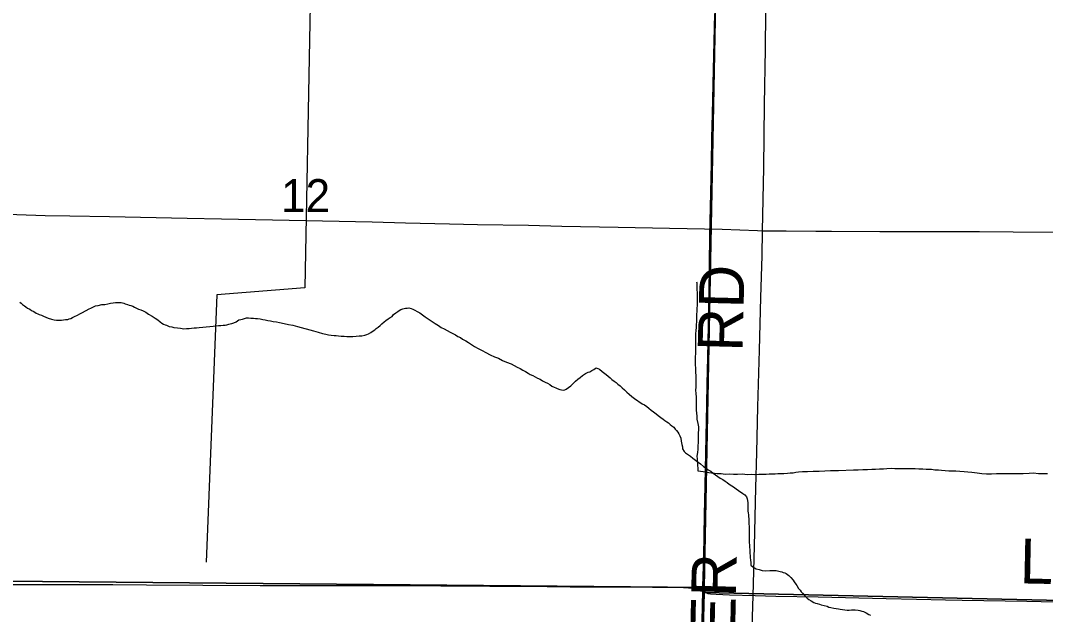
# Model space of a CAD drawing. Extents: x 2.4 to 73.1, y 4.5 to 25.6.
# Drawn here: x 42.686 to 43.336, y 23.64 to 24.016 of the extents above; entities that cross this region are included whole.
import ezdxf

# ---------------------------------------------------------------- set-up
doc = ezdxf.new("R2010")
doc.units = 0
for name, color, linetype in [('GM_X_County_Road', 7, 'Continuous'), ('GM_X_County_Road_Text', 7, 'Continuous'), ('GM_X_Interchange_Ramps', 7, 'Continuous'), ('GM_X_Minor_River', 7, 'Continuous'), ('GM_X_Section', 7, 'Continuous'), ('GM_X_Section_Text', 7, 'Continuous'), ('GM_X_Township', 7, 'Continuous'), ('GM_X_Township_Road', 7, 'Continuous'), ('GM_X_Township_Road_Text', 7, 'Continuous')]:
    doc.layers.add(name, color=color, linetype=linetype)

msp = doc.modelspace()

# ---------------------------------------------------------------- linework, layer by layer
at = {"layer": 'GM_X_County_Road'}
for points in [[(43.15705, 23.88275), (43.15772, 23.92272), (43.15829, 23.96281), (43.15883, 23.99793), (43.15916, 24.02124), (43.15953, 24.04579), (43.16004, 24.07376), (43.16085, 24.10484), (43.16136, 24.13592), (43.16218, 24.17975), (43.16237, 24.20586), (43.16252, 24.22854), (43.16289, 24.25745), (43.16332, 24.29164), (43.16353, 24.30749), (43.16381, 24.33267), (43.16406, 24.35412), (43.16415, 24.36375), (43.16489, 24.39352)], [(43.14452, 23.38307), (43.14456, 23.38608), (43.14474, 23.39881), (43.1452, 23.41558), (43.14606, 23.44636), (43.14634, 23.45971), (43.14691, 23.48084), (43.14745, 23.50757), (43.14877, 23.56195), (43.14903, 23.57656), (43.14974, 23.59768), (43.15049, 23.63125), (43.15094, 23.65144), (43.15179, 23.68282), (43.15273, 23.71981), (43.15331, 23.74218), (43.15406, 23.77108), (43.15511, 23.80712), (43.15586, 23.84036), (43.15669, 23.86677), (43.15705, 23.88275)]]:
    msp.add_lwpolyline(points, dxfattribs=at)
at = {"layer": 'GM_X_Interchange_Ramps'}
msp.add_lwpolyline([(43.1183, 23.61535), (43.1191, 23.65474), (43.11915, 23.65731), (43.11966, 23.67657), (43.1202, 23.70268), (43.12058, 23.72133), (43.12171, 23.77261), (43.12195, 23.78566), (43.12232, 23.80244), (43.12308, 23.84285), (43.12362, 23.87983), (43.12417, 23.90687), (43.12452, 23.92552), (43.12487, 23.94167), (43.12524, 23.95659), (43.1259, 23.98487), (43.12675, 24.0203)], dxfattribs=at)
at = {"layer": 'GM_X_Minor_River'}
for points in [[(42.87299, 24.18308), (42.86685, 23.84657), (42.81106, 23.84214), (42.80416, 23.67265)], [(43.11607, 23.74439), (43.11611, 23.74648), (43.11633, 23.74856), (43.11636, 23.75065), (43.1164, 23.75274), (43.11643, 23.75464), (43.11665, 23.75653), (43.11649, 23.75844), (43.11614, 23.76053), (43.11562, 23.76339), (43.11546, 23.76529), (43.1153, 23.76719), (43.11514, 23.7691), (43.11517, 23.77099), (43.11501, 23.77309), (43.11505, 23.77518), (43.11508, 23.77726), (43.11492, 23.77955), (43.11477, 23.78164), (43.1148, 23.78354), (43.11484, 23.78619), (43.11487, 23.78809), (43.11491, 23.79056), (43.11476, 23.79322), (43.11461, 23.79551), (43.11446, 23.79798), (43.1145, 23.80063), (43.11454, 23.80291), (43.11457, 23.805), (43.11461, 23.80728), (43.11473, 23.81526), (43.11477, 23.81735), (43.1148, 23.81944), (43.11502, 23.82133), (43.11505, 23.82304), (43.11527, 23.82513), (43.11531, 23.8274), (43.11535, 23.82968), (43.11557, 23.83177), (43.1156, 23.83348), (43.11563, 23.83557), (43.11567, 23.83785), (43.1157, 23.83974), (43.11573, 23.84183), (43.11576, 23.84354), (43.11559, 23.84526), (43.11543, 23.84678), (43.11545, 23.84811), (43.11547, 23.84944), (43.11529, 23.8502), (43.11529, 23.8502)], [(42.68596, 23.83752), (42.68689, 23.83675)], [(42.68689, 23.83675), (42.68783, 23.83597), (42.68896, 23.8352), (42.6899, 23.83461), (42.69084, 23.83365), (42.69235, 23.83305), (42.69348, 23.83228), (42.69442, 23.83169), (42.69555, 23.8311), (42.69649, 23.83052), (42.69744, 23.83012), (42.69838, 23.82973), (42.69971, 23.82914), (42.70103, 23.82855), (42.70254, 23.82795), (42.70405, 23.82736), (42.70613, 23.82676), (42.70784, 23.82635), (42.70936, 23.82614), (42.71088, 23.82611), (42.7124, 23.82609), (42.71373, 23.82626), (42.71507, 23.82643), (42.7164, 23.82659), (42.71736, 23.82696), (42.71831, 23.82713), (42.71946, 23.82768), (42.72062, 23.82843), (42.72253, 23.82916), (42.72407, 23.83008), (42.72579, 23.831), (42.73001, 23.83321), (42.73097, 23.83358), (42.73193, 23.83413), (42.73403, 23.83505), (42.73575, 23.8354), (42.73804, 23.83593), (42.73995, 23.83609), (42.74185, 23.83644), (42.74357, 23.8368), (42.74529, 23.83715), (42.74681, 23.83732), (42.74815, 23.83729), (42.74929, 23.83728), (42.75024, 23.83726), (42.75194, 23.83685), (42.75289, 23.83646), (42.75421, 23.83606), (42.75535, 23.83566), (42.75648, 23.83526), (42.75762, 23.83486), (42.75875, 23.83428), (42.76007, 23.83369), (42.76139, 23.83309), (42.76272, 23.83269), (42.76423, 23.83191), (42.76592, 23.83112), (42.76762, 23.82996), (42.76988, 23.82859), (42.77176, 23.82723), (42.77345, 23.82626), (42.77496, 23.82509), (42.77608, 23.82412), (42.77721, 23.82354), (42.77816, 23.82314), (42.77911, 23.82294), (42.78081, 23.82215), (42.78232, 23.82194), (42.78364, 23.82135), (42.78611, 23.82112), (42.78801, 23.8209), (42.7901, 23.82067), (42.79182, 23.82084), (42.79334, 23.82081), (42.79486, 23.82098), (42.79658, 23.82114), (42.7981, 23.82131), (42.79981, 23.82147), (42.80648, 23.82212), (42.80858, 23.82228), (42.81029, 23.82244), (42.812, 23.8226), (42.81353, 23.82277), (42.81505, 23.82293), (42.81619, 23.82292), (42.81734, 23.82309), (42.81848, 23.82345), (42.81944, 23.82381), (42.82039, 23.82399), (42.82173, 23.82435), (42.82326, 23.82508), (42.82499, 23.8262), (42.82614, 23.82656), (42.82729, 23.82673), (42.82843, 23.82709), (42.82977, 23.82745), (42.8311, 23.82762), (42.83243, 23.82741), (42.83414, 23.82738), (42.83547, 23.82717), (42.8368, 23.82715)], [(42.8368, 23.82715), (42.83851, 23.82693), (42.84003, 23.82653), (42.84154, 23.82631), (42.84325, 23.82591), (42.84496, 23.82569), (42.84666, 23.82528), (42.84875, 23.82506), (42.85065, 23.82465), (42.85368, 23.82403), (42.85633, 23.82342), (42.85917, 23.8228), (42.86221, 23.822), (42.87224, 23.81937), (42.87527, 23.81837), (42.87792, 23.81757), (42.88001, 23.81715), (42.88171, 23.81675), (42.88342, 23.81653), (42.88532, 23.81631), (42.88665, 23.81629), (42.88817, 23.81607), (42.88987, 23.81586), (42.89159, 23.81583), (42.89349, 23.8158), (42.89539, 23.81577), (42.89729, 23.81574), (42.89939, 23.81589), (42.90129, 23.81605), (42.903, 23.81622), (42.90472, 23.81657), (42.90606, 23.81693), (42.90702, 23.81748), (42.90855, 23.81822), (42.91009, 23.81933), (42.91105, 23.81989), (42.91202, 23.82082), (42.91317, 23.82156), (42.91452, 23.82268), (42.91568, 23.8238), (42.91703, 23.82492), (42.91818, 23.82585), (42.91953, 23.82697), (42.92088, 23.82771), (42.92203, 23.82845), (42.923, 23.82957), (42.92435, 23.83069), (42.92569, 23.83162), (42.92665, 23.83217), (42.92761, 23.83273), (42.92895, 23.83328), (42.93048, 23.83363), (42.93162, 23.83361), (42.93277, 23.83378), (42.93409, 23.83338), (42.93523, 23.83299), (42.93655, 23.83239), (42.93806, 23.83161), (42.93975, 23.83064), (42.94145, 23.82947), (42.94314, 23.82811), (42.94935, 23.82403), (42.95142, 23.82266), (42.9533, 23.82149), (42.95519, 23.82051), (42.95707, 23.81953), (42.95896, 23.81855), (42.96065, 23.81758), (42.96235, 23.81679), (42.96386, 23.81582), (42.96537, 23.81503), (42.96668, 23.81406), (42.96876, 23.81289), (42.97045, 23.81191), (42.97252, 23.81055), (42.97441, 23.80938), (42.97667, 23.80802), (42.97912, 23.80684), (42.98157, 23.80547), (42.98421, 23.8041), (42.98705, 23.80291), (42.9895, 23.80193), (42.99214, 23.80055), (42.9946, 23.79937), (42.99762, 23.79838), (42.99951, 23.7974), (43.00139, 23.79623), (43.00328, 23.79544), (43.00498, 23.79446), (43.00667, 23.79348), (43.00837, 23.79251), (43.00969, 23.79173), (43.01139, 23.79094), (43.0129, 23.79016), (43.01422, 23.78938), (43.01591, 23.78859), (43.01742, 23.78762), (43.01912, 23.78683), (43.02063, 23.78605), (43.02214, 23.78526), (43.02345, 23.78429)], [(43.02345, 23.78429), (43.02478, 23.7837), (43.02591, 23.78311), (43.02685, 23.78272), (43.02836, 23.78212), (43.03064, 23.78171), (43.03159, 23.78188), (43.03255, 23.78225), (43.03544, 23.78448), (43.03679, 23.78579), (43.03834, 23.78747), (43.03988, 23.78859), (43.04123, 23.78971), (43.04277, 23.79101), (43.04469, 23.79231), (43.04642, 23.79304), (43.04737, 23.79341), (43.04872, 23.79414), (43.05006, 23.79488), (43.05141, 23.79581), (43.05368, 23.79502), (43.05536, 23.79347), (43.0578, 23.79153), (43.06044, 23.78959), (43.06137, 23.78843), (43.06287, 23.78746), (43.06419, 23.78649), (43.06532, 23.78552), (43.06663, 23.78436), (43.06794, 23.7832), (43.06944, 23.78185), (43.07094, 23.78049), (43.07244, 23.77914), (43.07413, 23.77778), (43.07582, 23.77643), (43.08071, 23.77312), (43.08203, 23.77234), (43.08354, 23.77137), (43.08485, 23.77021), (43.08635, 23.76904), (43.08786, 23.76788), (43.08955, 23.76671), (43.09086, 23.76555), (43.09256, 23.76439), (43.09387, 23.76342), (43.095, 23.76245), (43.09632, 23.76167), (43.09744, 23.76089), (43.09838, 23.75993), (43.09951, 23.75915), (43.10064, 23.75818), (43.10157, 23.75703), (43.1025, 23.75606), (43.10325, 23.7551), (43.10399, 23.75395), (43.10454, 23.7528), (43.10509, 23.75127), (43.10544, 23.74937), (43.10561, 23.74841), (43.10579, 23.74727), (43.10614, 23.74575), (43.10631, 23.74441), (43.10724, 23.74288), (43.10817, 23.74192), (43.11006, 23.74075), (43.11137, 23.73978), (43.11287, 23.73861), (43.11456, 23.73726), (43.11607, 23.73609), (43.11757, 23.73493), (43.11964, 23.73338), (43.12114, 23.73221), (43.12246, 23.73124), (43.12415, 23.73027), (43.12566, 23.7291), (43.13017, 23.72599), (43.13187, 23.72501), (43.13337, 23.72404), (43.1345, 23.72326), (43.13581, 23.7221), (43.13751, 23.72113), (43.13864, 23.72035), (43.14033, 23.71918), (43.14165, 23.71821), (43.14259, 23.71744), (43.14353, 23.71685), (43.14447, 23.71627), (43.14578, 23.7153), (43.14672, 23.71414), (43.14727, 23.7128), (43.14744, 23.71185), (43.14761, 23.71033), (43.14759, 23.70938), (43.14757, 23.70805), (43.14774, 23.70672), (43.14771, 23.70501), (43.14789, 23.70387), (43.14806, 23.70272), (43.14804, 23.70159), (43.1482, 23.70006), (43.14818, 23.69873)], [(43.33758, 23.72868), (43.33473, 23.72873), (43.33188, 23.72877), (43.32884, 23.72901), (43.32598, 23.72887), (43.32218, 23.72874), (43.3197, 23.72859), (43.31685, 23.72863), (43.31419, 23.72868), (43.31134, 23.72872), (43.30829, 23.72858), (43.30525, 23.72863), (43.3022, 23.72849), (43.29897, 23.72854), (43.29593, 23.72859), (43.29308, 23.72902), (43.28967, 23.72945), (43.2872, 23.72968), (43.28473, 23.72991), (43.28207, 23.73014), (43.2796, 23.73037), (43.27732, 23.73041), (43.27504, 23.73044), (43.27276, 23.73048), (43.27048, 23.73071), (43.26858, 23.73093), (43.2663, 23.73096), (43.26402, 23.73138), (43.26079, 23.73143), (43.25851, 23.73166), (43.25604, 23.7317), (43.25376, 23.73174), (43.25167, 23.73177), (43.24957, 23.7318), (43.24748, 23.73184), (43.24539, 23.73187), (43.24311, 23.73191), (43.24083, 23.73194), (43.23874, 23.73198), (43.23588, 23.73183), (43.2336, 23.73168), (43.23112, 23.73153), (43.22865, 23.73138), (43.22617, 23.73142), (43.22351, 23.73127), (43.22065, 23.73113), (43.21761, 23.73099), (43.21457, 23.73103), (43.20505, 23.73062), (43.2001, 23.73051), (43.19649, 23.73037), (43.19287, 23.73024), (43.18907, 23.73011), (43.18545, 23.72998), (43.18241, 23.72984), (43.17974, 23.72969), (43.17803, 23.72953), (43.17631, 23.72918), (43.17441, 23.72902), (43.17288, 23.72885), (43.17041, 23.7287), (43.16832, 23.72874), (43.1666, 23.72857), (43.16489, 23.72841), (43.16317, 23.72844), (43.16127, 23.72847), (43.15918, 23.72831), (43.15708, 23.72816), (43.15461, 23.7282), (43.15214, 23.72805), (43.14986, 23.72827), (43.14738, 23.72812), (43.14396, 23.72837), (43.14111, 23.72822), (43.13864, 23.72826), (43.13617, 23.72849), (43.13331, 23.72835), (43.13066, 23.72858), (43.12818, 23.72862), (43.12648, 23.72884), (43.12458, 23.72906), (43.12287, 23.72927), (43.12116, 23.72949), (43.11926, 23.7299), (43.11756, 23.73012), (43.11623, 23.73033), (43.11606, 23.73147), (43.11608, 23.73261), (43.1159, 23.73356), (43.11593, 23.73546), (43.11576, 23.73661), (43.11578, 23.73813), (43.11562, 23.73984), (43.11585, 23.74211), (43.11607, 23.74439)], [(43.14818, 23.69873), (43.14835, 23.69702), (43.14851, 23.69531), (43.14848, 23.69379), (43.14846, 23.69208), (43.14843, 23.69018), (43.14859, 23.68866), (43.14856, 23.68676), (43.14853, 23.68505), (43.1487, 23.68353), (43.14868, 23.68201), (43.14885, 23.68068), (43.14883, 23.67954), (43.149, 23.67821), (43.14917, 23.67688), (43.14914, 23.67555), (43.14931, 23.67402), (43.14948, 23.6725), (43.14964, 23.67079), (43.15076, 23.66963), (43.15303, 23.66846), (43.15473, 23.66805), (43.15681, 23.66745), (43.1589, 23.66722), (43.16157, 23.66737), (43.16309, 23.66735), (43.16442, 23.66733), (43.16556, 23.66731), (43.16651, 23.6671), (43.16821, 23.6667), (43.16916, 23.66649), (43.1701, 23.6661), (43.17105, 23.66589), (43.172, 23.6655), (43.17369, 23.66433), (43.175, 23.66298), (43.17649, 23.66125), (43.17705, 23.66029), (43.17817, 23.65875), (43.17872, 23.65779), (43.17983, 23.65606), (43.18077, 23.65491), (43.18151, 23.65395), (43.18226, 23.65299), (43.18375, 23.65144), (43.18525, 23.6499), (43.18638, 23.64912), (43.18789, 23.64815), (43.18958, 23.64717), (43.19053, 23.64678), (43.19166, 23.64638), (43.19299, 23.64598), (43.19412, 23.64558), (43.19791, 23.64476), (43.19904, 23.64417), (43.20037, 23.64396), (43.20227, 23.64355), (43.2036, 23.64334), (43.20511, 23.64312), (43.20625, 23.64292), (43.20777, 23.6427), (43.2091, 23.64249), (43.21062, 23.64228), (43.21195, 23.64226), (43.21347, 23.64242), (43.2148, 23.6424), (43.21575, 23.64238), (43.21765, 23.64216), (43.2186, 23.64196), (43.21992, 23.64156), (43.22106, 23.64135), (43.22276, 23.64056), (43.22446, 23.63959), (43.2254, 23.639)]]:
    msp.add_lwpolyline(points, dxfattribs=at)
at = {"layer": 'GM_X_Section'}
for points in [[(42.61538, 24.1682), (43.12972, 24.15871), (43.11994, 23.6567), (42.60701, 23.66123)], [(43.12985, 24.16439), (43.63513, 24.14828), (43.62032, 23.64222), (43.11987, 23.65348), (43.11994, 23.6567), (43.12972, 24.15871)], [(42.60701, 23.66123), (43.11994, 23.6567), (43.11987, 23.65348), (43.10708, 23.16045), (43.10673, 23.15344), (42.59653, 23.16132)], [(43.11987, 23.65348), (43.62032, 23.64222), (43.60452, 23.14206), (43.10708, 23.16045)]]:
    msp.add_lwpolyline(points, close=True, dxfattribs=at)
at = {"layer": 'GM_X_Township'}
msp.add_lwpolyline([(43.1183, 23.61535), (43.1191, 23.65474), (43.11915, 23.65731), (43.11966, 23.67657), (43.1202, 23.70268), (43.12058, 23.72133), (43.12171, 23.77261), (43.12195, 23.78566), (43.12232, 23.80244), (43.12308, 23.84285), (43.12362, 23.87983), (43.12417, 23.90687), (43.12452, 23.92552), (43.12487, 23.94167), (43.12524, 23.95659), (43.1259, 23.98487), (43.12675, 24.0203)], dxfattribs=at)
at = {"layer": 'GM_X_Township_Road'}
for points in [[(43.11921, 23.65447), (43.11926, 23.65703), (43.11978, 23.6763), (43.12032, 23.70241), (43.12069, 23.72105), (43.12183, 23.77233), (43.12207, 23.78538), (43.12244, 23.80216), (43.1232, 23.84257), (43.12374, 23.87955), (43.12429, 23.90659), (43.12464, 23.92524), (43.12499, 23.9414), (43.12535, 23.95631), (43.12602, 23.98459), (43.12686, 24.02002), (43.12709, 24.03027), (43.12736, 24.04456), (43.12773, 24.06353), (43.12805, 24.08124), (43.12883, 24.1148), (43.12909, 24.1319), (43.12939, 24.15179), (43.12955, 24.16191)], [(42.66417, 23.89354), (42.68409, 23.89296), (42.70211, 23.89246), (42.71766, 23.89225), (42.74283, 23.89182), (42.79225, 23.89072), (42.814, 23.89023), (42.84633, 23.88971), (42.87803, 23.88897), (42.90942, 23.88829), (42.93055, 23.88777), (42.95852, 23.88706), (42.97624, 23.88673), (43.00856, 23.88618), (43.02969, 23.88566), (43.06544, 23.88498), (43.09807, 23.88432), (43.13133, 23.88372), (43.15369, 23.88288), (43.15705, 23.88275)], [(43.15705, 23.88275), (43.15866, 23.88268), (43.17202, 23.88263), (43.19067, 23.88248), (43.20062, 23.88239), (43.2314, 23.88237), (43.25502, 23.88223), (43.26963, 23.88218), (43.2945, 23.88221), (43.31595, 23.88207), (43.3517, 23.88179)], [(42.68184, 23.65863), (42.70547, 23.65848), (42.72008, 23.65843), (42.74495, 23.65846), (42.76639, 23.65832), (42.80215, 23.65804), (42.83852, 23.65795), (42.85717, 23.65789), (42.878, 23.65783), (42.91685, 23.65779), (42.9383, 23.65783), (42.95291, 23.65767), (42.98399, 23.65741), (43.02036, 23.65718), (43.03497, 23.65715), (43.05114, 23.65707), (43.06823, 23.65697), (43.0872, 23.6568), (43.10678, 23.65657), (43.1133, 23.65625), (43.11455, 23.65614), (43.11532, 23.65597), (43.11639, 23.65569), (43.11717, 23.65544), (43.1182, 23.65502), (43.11921, 23.65447)], [(43.10878, 23.18307), (43.10871, 23.18349), (43.1086, 23.18562), (43.10861, 23.18923), (43.10905, 23.20052), (43.10965, 23.22195), (43.10997, 23.23719), (43.11029, 23.25148), (43.11097, 23.28038), (43.11145, 23.30462), (43.11174, 23.32047), (43.1121, 23.33725), (43.11327, 23.37111), (43.11349, 23.38386), (43.11417, 23.41183), (43.11625, 23.50599), (43.11658, 23.52464), (43.11725, 23.56007), (43.11801, 23.60079), (43.11842, 23.61507), (43.11921, 23.65447)], [(43.11921, 23.65447), (43.12141, 23.6533), (43.12237, 23.6529), (43.12274, 23.6528), (43.12393, 23.65261), (43.12755, 23.6523), (43.13592, 23.65192), (43.15238, 23.65149), (43.16544, 23.65123), (43.19216, 23.65065), (43.23535, 23.64968), (43.25462, 23.64924), (43.27295, 23.64885), (43.28352, 23.64866), (43.32454, 23.64788), (43.3609, 23.64708)]]:
    msp.add_lwpolyline(points, dxfattribs=at)

# ---------------------------------------------------------------- texts
at = {"layer": 'GM_X_County_Road_Text'}
for s, rotation, p in [('RD', 88.51837, (43.14421, 23.80588)), ('OPENLANDER', 88.66401, (43.13462, 23.41617))]:
    msp.add_text(s, height=0.028409, rotation=rotation, dxfattribs=at).set_placement(p)
at = {"layer": 'GM_X_Section_Text'}
msp.add_text('12', height=0.020928, rotation=0.00001, dxfattribs=at).set_placement((42.85166, 23.89453))
at = {"layer": 'GM_X_Township_Road_Text'}
msp.add_text('LOCKWOOD', height=0.028409, rotation=358.82008, dxfattribs=at).set_placement((43.31988, 23.65927))

doc.saveas('drawing.dxf')
